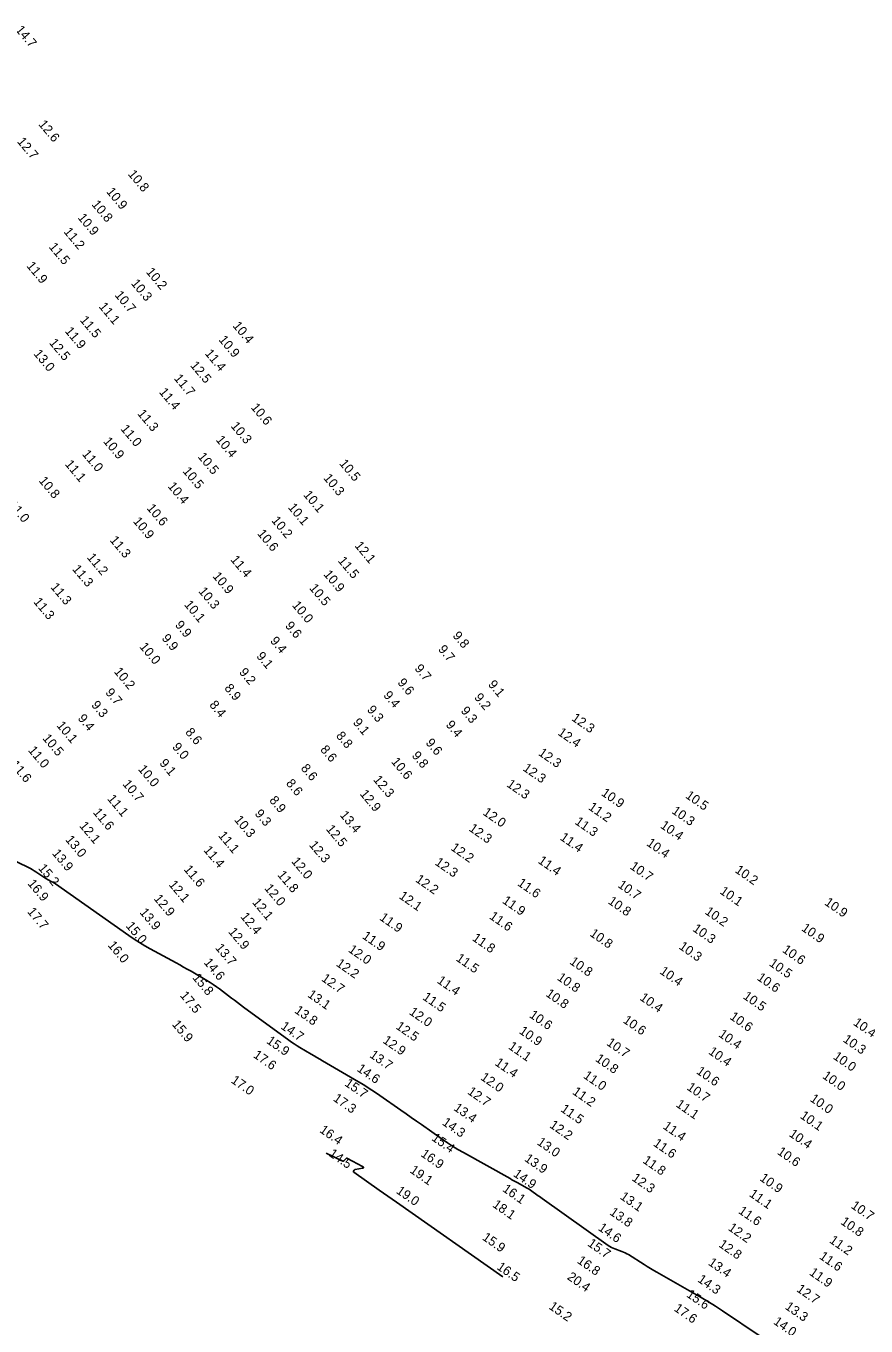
# Model space of a CAD drawing. Extents: x 988130 to 1132882, y 654656 to 841453.
# Drawn here: x 1025335 to 1025789, y 835146 to 835849 of the extents above; entities that cross this region are included whole.
import ezdxf

# ---------------------------------------------------------------- set-up
doc = ezdxf.new("R2010")
doc.units = 0
doc.layers.add('V-TOPO-MAJR', color=7, linetype='Continuous')
doc.layers.add('V-TOPO-SOUN', color=7, linetype='Continuous')

msp = doc.modelspace()

# ---------------------------------------------------------------- linework, layer by layer
at = {"layer": 'V-TOPO-MAJR'}
for points in [[(1025732.04, 835140.93), (1025711.61, 835154.61), (1025707.84, 835157.09), (1025704.02, 835159.5), (1025700.16, 835161.84), (1025696.25, 835164.1), (1025676.19, 835175.5), (1025674.44, 835176.51), (1025672.71, 835177.53), (1025670.99, 835178.57), (1025669.28, 835179.64), (1025660.76, 835185.01), (1025659.9, 835185.52), (1025659.02, 835185.99), (1025658.11, 835186.4), (1025657.18, 835186.77), (1025653.41, 835188.13), (1025652.48, 835188.5), (1025651.58, 835188.93), (1025650.72, 835189.42), (1025649.88, 835189.97), (1025614.12, 835215.36), (1025613.43, 835215.86), (1025612.73, 835216.35), (1025612.04, 835216.85), (1025611.35, 835217.35), (1025608.6, 835219.37), (1025607.91, 835219.86), (1025607.2, 835220.32), (1025606.47, 835220.77), (1025605.73, 835221.19), (1025600.97, 835223.79), (1025599.93, 835224.36), (1025598.88, 835224.94), (1025597.85, 835225.52), (1025596.81, 835226.09), (1025571.6, 835240.19), (1025568.65, 835241.89), (1025565.75, 835243.66), (1025562.9, 835245.51), (1025560.09, 835247.43), (1025548.95, 835255.26), (1025546.17, 835257.21), (1025543.38, 835259.17), (1025540.6, 835261.12), (1025537.81, 835263.07), (1025526.44, 835271.04), (1025523.59, 835272.99), (1025520.71, 835274.88), (1025517.79, 835276.71), (1025514.83, 835278.47), (1025495.47, 835289.76), (1025493.93, 835290.66), (1025492.39, 835291.56), (1025490.85, 835292.47), (1025489.31, 835293.37), (1025483.16, 835297.01), (1025481.64, 835297.94), (1025480.14, 835298.91), (1025478.66, 835299.91), (1025477.21, 835300.95), (1025452.78, 835318.83), (1025451.14, 835320.04), (1025449.49, 835321.25), (1025447.85, 835322.48), (1025446.22, 835323.7), (1025439.69, 835328.63), (1025438.04, 835329.83), (1025436.36, 835330.99), (1025434.64, 835332.1), (1025432.89, 835333.15), (1025424.35, 835338.14), (1025422.33, 835339.3), (1025420.3, 835340.46), (1025418.27, 835341.59), (1025416.23, 835342.72), (1025402.34, 835350.3), (1025399.36, 835351.98), (1025396.44, 835353.73), (1025393.57, 835355.57), (1025390.75, 835357.49), (1025351, 835385.4), (1025350.55, 835385.71), (1025350.09, 835386), (1025349.62, 835386.27), (1025349.13, 835386.53), (1025347.19, 835387.52), (1025346.7, 835387.78), (1025346.23, 835388.05), (1025345.76, 835388.33), (1025345.3, 835388.62), (1025340.45, 835391.86), (1025339.48, 835392.48), (1025338.49, 835393.07), (1025337.48, 835393.63), (1025336.45, 835394.15), (1025302.34, 835410.67)], [(1025592.95, 835172.97), (1025535.37, 835213.4), (1025533.04, 835215.03), (1025530.71, 835216.67), (1025528.38, 835218.3), (1025526.05, 835219.93), (1025512.36, 835229.52), (1025512.24, 835229.63), (1025512.19, 835229.75), (1025512.19, 835229.89), (1025512.25, 835230.04), (1025512.6, 835230.67), (1025512.7, 835230.82), (1025512.83, 835230.93), (1025512.97, 835231), (1025513.14, 835231.05), (1025516.97, 835231.7), (1025517.51, 835231.84), (1025517.71, 835232.04), (1025517.58, 835232.3), (1025517.12, 835232.61), (1025509.01, 835236.98), (1025508.73, 835237.09), (1025508.47, 835237.09), (1025508.23, 835237), (1025508, 835236.8), (1025507.13, 835235.83), (1025506.9, 835235.63), (1025506.66, 835235.54), (1025506.39, 835235.53), (1025506.11, 835235.63), (1025497.44, 835239.89)]]:
    msp.add_lwpolyline(points, dxfattribs=at)

# ---------------------------------------------------------------- texts
at = {"layer": 'V-TOPO-SOUN'}
for s, rotation, p in [('14.7 ', 310, (1025329.21, 835846.82)), ('12.6 ', 310, (1025341.6, 835795.77)), ('12.7 ', 310, (1025330.05, 835786.44)), ('10.8 ', 310, (1025389.98, 835768.84)), ('10.9 ', 310, (1025378.29, 835759.34)), ('10.8 ', 310, (1025370.34, 835752.46)), ('10.9 ', 310, (1025362.83, 835745.3)), ('11.2 ', 310, (1025355.23, 835737.71)), ('11.5 ', 310, (1025347.19, 835729.5)), ('11.9 ', 310, (1025335.13, 835719.26)), ('10.3 ', 310, (1025391.63, 835709.81)), ('10.2 ', 310, (1025399.73, 835715.98)), ('10.7 ', 310, (1025382.82, 835703.46)), ('11.1 ', 310, (1025374.23, 835697.24)), ('11.5 ', 310, (1025363.99, 835689.94)), ('11.9 ', 310, (1025355.87, 835683.97)), ('10.4 ', 310, (1025446.59, 835686.88)), ('12.5 ', 310, (1025347.38, 835677.65)), ('10.9 ', 310, (1025439.01, 835679.33)), ('13.0 ', 310, (1025338.97, 835671.74)), ('11.4 ', 310, (1025431.53, 835671.93)), ('12.5 ', 310, (1025423.65, 835665.44)), ('11.7 ', 310, (1025414.83, 835658.46)), ('11.4 ', 310, (1025406.79, 835651.03)), ('11.3 ', 310, (1025395.07, 835639.38)), ('10.6 ', 310, (1025456.42, 835642.75)), ('10.3 ', 310, (1025445.54, 835632.69)), ('11.0 ', 310, (1025386, 835631.16)), ('10.4 ', 310, (1025437.48, 835625.24)), ('10.9 ', 310, (1025376.6, 835624.4)), ('11.1 ', 310, (1025355.9, 835612.08)), ('11.0 ', 310, (1025365.18, 835617.54)), ('10.5 ', 310, (1025427.72, 835616.12)), ('10.5 ', 310, (1025504.23, 835612.44)), ('10.5 ', 310, (1025419.55, 835608.29)), ('10.3 ', 310, (1025495.64, 835604.6)), ('10.8 ', 310, (1025341.77, 835603.15)), ('10.4 ', 310, (1025411.47, 835600.14)), ('11.0 ', 310, (1025325.31, 835590.13)), ('10.1 ', 310, (1025484.79, 835595.53)), ('10.6 ', 310, (1025400.13, 835588.29)), ('10.1 ', 310, (1025476.49, 835588.7)), ('10.9 ', 310, (1025392.73, 835581.22)), ('10.2 ', 310, (1025467.54, 835581.64)), ('11.3 ', 310, (1025380.15, 835571)), ('10.6 ', 310, (1025459.89, 835574.56)), ('12.1 ', 310, (1025512.51, 835568.04)), ('11.3 ', 310, (1025359.85, 835555.38)), ('11.2 ', 310, (1025367.82, 835561.67)), ('11.4 ', 310, (1025445.41, 835560.48)), ('11.5 ', 310, (1025503.49, 835559.86)), ('10.9 ', 310, (1025435.74, 835551.52)), ('10.9 ', 310, (1025495.7, 835552.55)), ('11.3 ', 310, (1025348.11, 835545.65)), ('10.3 ', 310, (1025428.09, 835543.38)), ('10.5 ', 310, (1025488.01, 835545.12)), ('11.3 ', 310, (1025338.89, 835537.68)), ('10.1 ', 310, (1025420.36, 835536.2)), ('10.0 ', 310, (1025478.69, 835535.84)), ('9.9', 310, (1025415.4, 835525.17)), ('9.6', 310, (1025474.92, 835524.73)), ('10.0 ', 310, (1025396.2, 835513.43)), ('9.9', 310, (1025408.2, 835517.99)), ('9.4', 310, (1025466.81, 835516.56)), ('9.8', 310, (1025565.48, 835519.38)), ('9.1', 310, (1025459.39, 835508.31)), ('9.7', 310, (1025557.64, 835512.03)), ('10.2 ', 310, (1025382.41, 835499.96)), ('9.2', 310, (1025450.05, 835499.61)), ('9.7', 310, (1025544.9, 835501.64)), ('9.6', 310, (1025535.71, 835494.03)), ('9.1', 310, (1025584.65, 835493.02)), ('9.7', 310, (1025377.75, 835488.64)), ('8.9', 310, (1025442.09, 835491.02)), ('9.4', 310, (1025528.04, 835487.15)), ('9.2', 310, (1025577.16, 835485.99)), ('9.3', 310, (1025370.15, 835481.91)), ('8.4', 310, (1025433.96, 835481.96)), ('9.3', 310, (1025519.18, 835479.37)), ('9.3', 310, (1025569.85, 835478.79)), ('10.1 ', 310, (1025351.38, 835470.88)), ('9.4', 310, (1025362.84, 835474.68)), ('9.1', 310, (1025511.58, 835472.44)), ('9.4', 310, (1025561.76, 835471.22)), ('12.3 ', 325, (1025629.7, 835474.06)), ('10.5 ', 310, (1025343.78, 835463.96)), ('8.6', 310, (1025420.97, 835467.19)), ('8.8', 310, (1025502.44, 835465.27)), ('12.4 ', 325, (1025622.21, 835466.26)), ('11.0 ', 310, (1025336.03, 835457.44)), ('9.0', 310, (1025413.91, 835459.24)), ('8.6', 310, (1025493.91, 835457.82)), ('9.6', 310, (1025550.9, 835461.49)), ('11.6 ', 310, (1025326.45, 835449.65)), ('9.1', 310, (1025406.98, 835450.47)), ('10.6 ', 310, (1025532.28, 835451.28)), ('9.8', 310, (1025543.39, 835454.57)), ('12.3 ', 325, (1025611.71, 835455.27)), ('10.0 ', 310, (1025395.45, 835447.24)), ('8.6', 310, (1025483.43, 835447.73)), ('12.3 ', 325, (1025603.35, 835446.98)), ('10.7 ', 310, (1025387.06, 835439.21)), ('8.6', 310, (1025475.41, 835439.58)), ('12.3 ', 310, (1025522.56, 835441.56)), ('12.3 ', 325, (1025594.59, 835438.33)), ('11.1 ', 310, (1025378.8, 835431.23)), ('8.9', 310, (1025466.38, 835430.4)), ('12.9 ', 310, (1025515.34, 835433.87)), ('10.9 ', 325, (1025645.73, 835433.59)), ('10.5 ', 325, (1025691.22, 835432.21)), ('11.6 ', 310, (1025371.07, 835423.88)), ('9.3', 310, (1025458.48, 835423.21)), ('13.4 ', 310, (1025504.51, 835422.43)), ('12.0 ', 325, (1025581.71, 835423.1)), ('11.2 ', 325, (1025638.75, 835425.95)), ('10.3 ', 325, (1025683.82, 835423.91)), ('12.1 ', 310, (1025363.7, 835416.64)), ('10.3 ', 310, (1025447.45, 835419.87)), ('12.5 ', 310, (1025497.04, 835414.89)), ('12.3 ', 325, (1025574.18, 835414.41)), ('11.3 ', 325, (1025631.44, 835418.11)), ('10.4 ', 325, (1025677.64, 835416.03)), ('13.0 ', 310, (1025356.12, 835409.15)), ('11.1 ', 310, (1025438.76, 835411.37)), ('11.4 ', 325, (1025623.41, 835409.57)), ('10.4 ', 325, (1025670.22, 835406.47)), ('13.9 ', 310, (1025348.98, 835401.75)), ('11.4 ', 310, (1025430.81, 835403.52)), ('12.3 ', 310, (1025487.9, 835406.24)), ('12.2 ', 325, (1025564.39, 835404.02)), ('15.2 ', 310, (1025341.45, 835393.74)), ('12.0 ', 310, (1025478.3, 835397.41)), ('12.3 ', 325, (1025555.79, 835396.09)), ('11.4 ', 325, (1025611.53, 835396.99)), ('10.7 ', 325, (1025661.23, 835393.91)), ('11.6 ', 310, (1025420.14, 835393.11)), ('11.8 ', 310, (1025470.78, 835390.1)), ('12.2 ', 325, (1025545.29, 835386.89)), ('10.2 ', 325, (1025718.02, 835391.95)), ('16.9 ', 310, (1025335.72, 835385.41)), ('12.1 ', 310, (1025412.02, 835384.87)), ('12.0 ', 310, (1025463.73, 835382.9)), ('11.6 ', 325, (1025600.43, 835384.88)), ('10.7 ', 325, (1025654.68, 835383.91)), ('10.1 ', 325, (1025709.8, 835380.49)), ('12.9 ', 310, (1025403.92, 835377.29)), ('12.1 ', 310, (1025457.15, 835375.27)), ('12.1 ', 325, (1025536.38, 835377.9)), ('11.9 ', 325, (1025592.24, 835375.39)), ('10.8 ', 325, (1025649.39, 835375.09)), ('10.9 ', 325, (1025766.43, 835374.42)), ('17.7 ', 310, (1025335.54, 835370.22)), ('13.9 ', 310, (1025396.28, 835369.85)), ('12.4 ', 310, (1025450.8, 835367.53)), ('11.9 ', 325, (1025525.85, 835366.26)), ('11.6 ', 325, (1025585.23, 835366.93)), ('10.2 ', 325, (1025701.77, 835369.5)), ('15.0 ', 310, (1025388.84, 835362.51)), ('12.9 ', 310, (1025444.24, 835359.34)), ('10.8 ', 325, (1025639.49, 835357.64)), ('10.3 ', 325, (1025695.11, 835360.24)), ('10.9 ', 325, (1025753.93, 835360.52)), ('16.0 ', 310, (1025379.08, 835352.08)), ('11.9 ', 325, (1025516.51, 835356.27)), ('11.8 ', 325, (1025575.95, 835355.17)), ('10.3 ', 325, (1025687.69, 835350.64)), ('13.7 ', 310, (1025437.17, 835350.68)), ('12.0 ', 325, (1025508.97, 835348.98)), ('11.5 ', 325, (1025567.16, 835344.24)), ('10.6 ', 325, (1025743.6, 835348.86)), ('14.6 ', 310, (1025430.96, 835342.76)), ('12.2 ', 325, (1025502.37, 835341.43)), ('10.8 ', 325, (1025628.63, 835342.48)), ('10.4 ', 325, (1025677.32, 835337.26)), ('10.5 ', 325, (1025736.48, 835341.54)), ('15.8 ', 310, (1025424.85, 835334.57)), ('12.7 ', 325, (1025494.45, 835333.33)), ('11.4 ', 325, (1025556.96, 835332.21)), ('10.8 ', 325, (1025621.88, 835333.85)), ('10.6 ', 325, (1025729.91, 835333.82)), ('17.5 ', 310, (1025418.12, 835324.93)), ('13.1 ', 325, (1025486.97, 835324.62)), ('11.5 ', 325, (1025549.15, 835323.26)), ('10.8 ', 325, (1025615.69, 835325.09)), ('10.4 ', 325, (1025666.53, 835323)), ('10.5 ', 325, (1025722.38, 835323.73)), ('13.8 ', 325, (1025479.94, 835316.05)), ('12.0 ', 325, (1025541.88, 835315.25)), ('15.9 ', 310, (1025413.78, 835309.34)), ('10.6 ', 325, (1025606.83, 835313.63)), ('10.6 ', 325, (1025657.47, 835310.75)), ('10.6 ', 325, (1025715.18, 835312.69)), ('10.4 ', 325, (1025781.95, 835309.48)), ('14.7 ', 325, (1025472.46, 835307.49)), ('12.5 ', 325, (1025534.65, 835307.46)), ('10.9 ', 325, (1025601.31, 835304.93)), ('10.4 ', 325, (1025709.11, 835303.22)), ('15.9 ', 325, (1025464.73, 835299.63)), ('12.9 ', 325, (1025527.59, 835299.85)), ('11.1 ', 325, (1025595.47, 835296.61)), ('10.7 ', 325, (1025648.59, 835298.6)), ('10.3 ', 325, (1025776.38, 835300.44)), ('17.6 ', 325, (1025457.59, 835291.98)), ('13.7 ', 325, (1025520.48, 835292.03)), ('11.4 ', 325, (1025588.21, 835287.77)), ('10.8 ', 325, (1025642.53, 835289.94)), ('10.4 ', 325, (1025703.68, 835293.84)), ('10.0 ', 325, (1025771.06, 835291.17)), ('14.6 ', 325, (1025513.64, 835284.56)), ('11.0 ', 325, (1025636.05, 835280.83)), ('10.6 ', 325, (1025697.12, 835283.21)), ('10.0 ', 325, (1025765.26, 835280.73)), ('17.0 ', 325, (1025445.57, 835278.31)), ('15.7 ', 325, (1025507, 835276.67)), ('12.0 ', 325, (1025580.47, 835279.93)), ('10.7 ', 325, (1025691.97, 835274.53)), ('17.3 ', 325, (1025500.79, 835268.51)), ('12.7 ', 325, (1025573.42, 835272.21)), ('11.2 ', 325, (1025630.12, 835272.13)), ('10.0 ', 325, (1025758.55, 835268.3)), ('13.4 ', 325, (1025565.95, 835263.4)), ('11.5 ', 325, (1025623.77, 835262.76)), ('11.1 ', 325, (1025686.07, 835265.34)), ('10.1 ', 325, (1025753.2, 835259.15)), ('14.3 ', 325, (1025559.75, 835255.53)), ('12.2 ', 325, (1025617.77, 835254.11)), ('11.4 ', 325, (1025679.04, 835253.5)), ('16.4 ', 325, (1025493.43, 835251.5)), ('15.4 ', 325, (1025554.01, 835247.16)), ('13.0 ', 325, (1025610.99, 835244.86)), ('10.4 ', 325, (1025747.22, 835249.34)), ('14.5 ', 325, (1025498.46, 835238.65)), ('16.9 ', 325, (1025548.15, 835238.53)), ('11.6 ', 325, (1025673.82, 835244.21)), ('10.6 ', 325, (1025740.85, 835239.69)), ('13.9 ', 325, (1025604.2, 835235.98)), ('11.8 ', 325, (1025668.13, 835235.01)), ('19.1 ', 325, (1025542.26, 835229.73)), ('14.9 ', 325, (1025598.15, 835227.74)), ('12.3 ', 325, (1025662.27, 835225.45)), ('10.9 ', 325, (1025731.38, 835225.44)), ('19.0 ', 325, (1025534.88, 835218.56)), ('16.1 ', 325, (1025592.34, 835219.6)), ('11.1 ', 325, (1025725.72, 835216.88)), ('18.1 ', 325, (1025586.95, 835211.15)), ('13.1 ', 325, (1025655.89, 835215.46)), ('10.7 ', 325, (1025780.72, 835210.57)), ('13.8 ', 325, (1025650.25, 835207)), ('11.6 ', 325, (1025719.84, 835207.73)), ('14.6 ', 325, (1025644.04, 835198.58)), ('12.2 ', 325, (1025714.31, 835198.59)), ('10.8 ', 325, (1025775.13, 835201.89)), ('15.9 ', 325, (1025581.38, 835193.42)), ('15.7 ', 325, (1025638.32, 835190.12)), ('12.8 ', 325, (1025709.2, 835189.61)), ('11.2 ', 325, (1025769.04, 835191.85)), ('11.6 ', 325, (1025763.58, 835183.17)), ('16.5 ', 325, (1025589.23, 835177.49)), ('16.8 ', 325, (1025632.69, 835180.87)), ('13.4 ', 325, (1025703.54, 835179.79)), ('20.4 ', 325, (1025627.3, 835172.03)), ('14.3 ', 325, (1025697.8, 835170.71)), ('11.9 ', 325, (1025758.19, 835174.43)), ('15.6 ', 325, (1025691.76, 835162.58)), ('12.7 ', 325, (1025751.28, 835165.48)), ('15.2 ', 325, (1025617.36, 835156.07)), ('17.6 ', 325, (1025685.04, 835155.03)), ('13.3 ', 325, (1025745.04, 835156.01)), ('14.0 ', 325, (1025738.77, 835147.93))]:
    msp.add_text(s, height=5, rotation=rotation, dxfattribs=at).set_placement(p)

doc.saveas('drawing.dxf')
